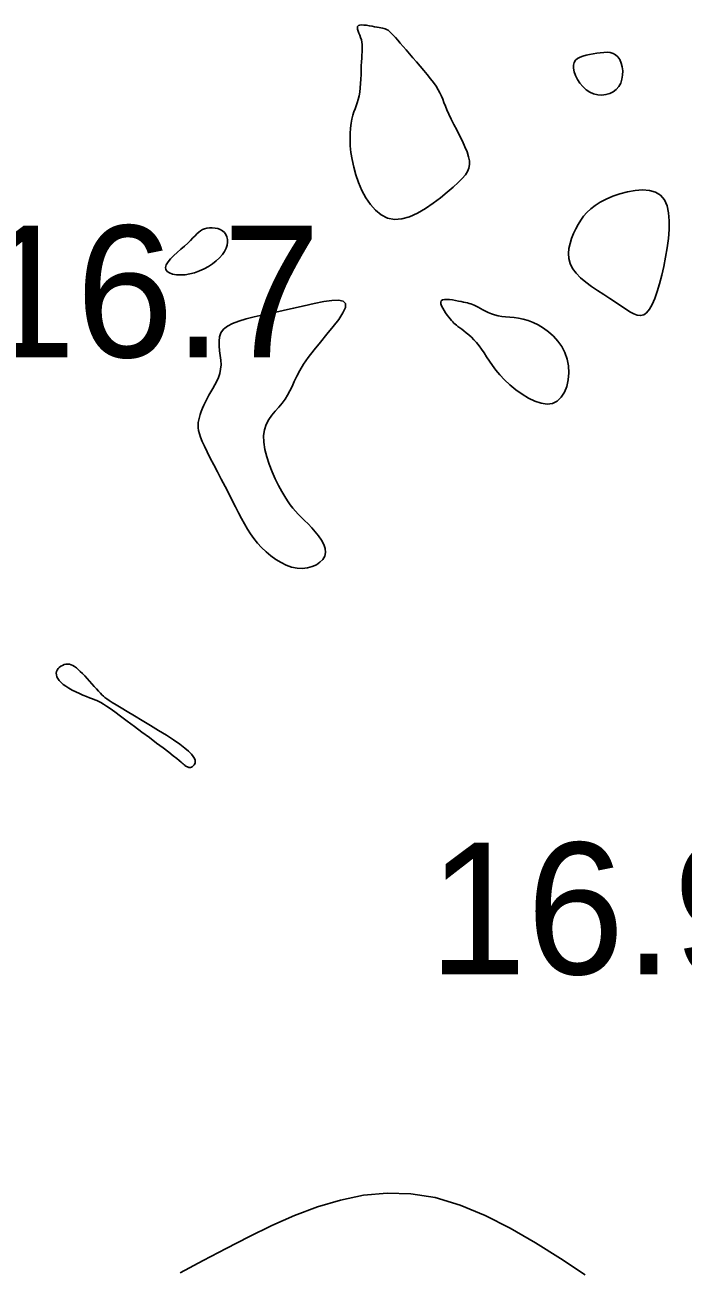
# Model space of a CAD drawing. Extents: x 3040093 to 3056816, y 408076 to 509144.
# Drawn here: x 3046458.62 to 3046483.64, y 434870.08 to 434917.42 of the extents above; entities that cross this region are included whole.
import ezdxf

# ---------------------------------------------------------------- set-up
doc = ezdxf.new("R2010")
doc.units = 0
doc.layers.add('V-CHAN-CONT-EL17', color=7, linetype='Continuous')
doc.layers.add('V-TOPO-SOUN-0610', color=7, linetype='Continuous')

msp = doc.modelspace()

# ---------------------------------------------------------------- linework, layer by layer
at = {"layer": 'V-CHAN-CONT-EL17'}
for points in [[(3046471.309, 434911.429), (3046471.436, 434911.134), (3046471.586, 434910.854), (3046471.758, 434910.598), (3046471.952, 434910.376), (3046472.168, 434910.201), (3046472.407, 434910.081), (3046472.667, 434910.028), (3046472.948, 434910.049), (3046473.244, 434910.133), (3046473.546, 434910.269), (3046473.848, 434910.444), (3046474.142, 434910.643), (3046474.421, 434910.854), (3046474.677, 434911.065), (3046474.903, 434911.261), (3046475.092, 434911.434), (3046475.246, 434911.586), (3046475.365, 434911.723), (3046475.45, 434911.853), (3046475.503, 434911.98), (3046475.527, 434912.112), (3046475.521, 434912.254), (3046475.487, 434912.413), (3046475.428, 434912.593), (3046475.348, 434912.79), (3046475.253, 434913), (3046475.148, 434913.215), (3046475.039, 434913.432), (3046474.931, 434913.643), (3046474.829, 434913.844), (3046474.74, 434914.029), (3046474.666, 434914.194), (3046474.605, 434914.341), (3046474.552, 434914.475), (3046474.503, 434914.6), (3046474.454, 434914.72), (3046474.398, 434914.839), (3046474.333, 434914.961), (3046474.254, 434915.091), (3046474.156, 434915.231), (3046474.043, 434915.38), (3046473.919, 434915.536), (3046473.785, 434915.696), (3046473.647, 434915.858), (3046473.507, 434916.018), (3046473.369, 434916.176), (3046473.237, 434916.327), (3046473.113, 434916.471), (3046472.998, 434916.605), (3046472.892, 434916.73), (3046472.794, 434916.843), (3046472.705, 434916.945), (3046472.624, 434917.034), (3046472.55, 434917.11), (3046472.485, 434917.172), (3046472.427, 434917.219), (3046472.374, 434917.253), (3046472.323, 434917.278), (3046472.272, 434917.294), (3046472.218, 434917.306), (3046472.158, 434917.316), (3046472.09, 434917.325), (3046472.01, 434917.338), (3046471.918, 434917.354), (3046471.818, 434917.374), (3046471.713, 434917.393), (3046471.609, 434917.41), (3046471.511, 434917.421), (3046471.423, 434917.425), (3046471.351, 434917.418), (3046471.298, 434917.399), (3046471.27, 434917.365), (3046471.262, 434917.317), (3046471.271, 434917.257), (3046471.292, 434917.189), (3046471.321, 434917.112), (3046471.353, 434917.031), (3046471.385, 434916.945), (3046471.412, 434916.859), (3046471.43, 434916.772), (3046471.441, 434916.685), (3046471.445, 434916.593), (3046471.444, 434916.497), (3046471.439, 434916.394), (3046471.432, 434916.281), (3046471.424, 434916.158), (3046471.417, 434916.021), (3046471.411, 434915.871), (3046471.406, 434915.709), (3046471.4, 434915.54), (3046471.393, 434915.368), (3046471.384, 434915.196), (3046471.37, 434915.029), (3046471.351, 434914.869), (3046471.326, 434914.722), (3046471.295, 434914.589), (3046471.258, 434914.466), (3046471.217, 434914.35), (3046471.174, 434914.234), (3046471.132, 434914.115), (3046471.091, 434913.987), (3046471.054, 434913.845), (3046471.023, 434913.684), (3046471, 434913.5), (3046470.985, 434913.296), (3046470.983, 434913.071), (3046470.993, 434912.829), (3046471.018, 434912.572), (3046471.061, 434912.301), (3046471.122, 434912.018), (3046471.204, 434911.726)], [(3046481.271, 434915.216), (3046481.318, 434915.363), (3046481.343, 434915.519), (3046481.345, 434915.677), (3046481.327, 434915.832), (3046481.29, 434915.976), (3046481.235, 434916.104), (3046481.164, 434916.209), (3046481.078, 434916.287), (3046480.979, 434916.34), (3046480.869, 434916.37), (3046480.75, 434916.383), (3046480.623, 434916.381), (3046480.492, 434916.368), (3046480.357, 434916.348), (3046480.222, 434916.324), (3046480.087, 434916.299), (3046479.957, 434916.271), (3046479.835, 434916.238), (3046479.725, 434916.196), (3046479.63, 434916.144), (3046479.553, 434916.079), (3046479.499, 434915.997), (3046479.471, 434915.897), (3046479.471, 434915.777), (3046479.497, 434915.642), (3046479.549, 434915.498), (3046479.623, 434915.351), (3046479.716, 434915.209), (3046479.828, 434915.077), (3046479.954, 434914.961), (3046480.093, 434914.868), (3046480.242, 434914.803), (3046480.397, 434914.767), (3046480.554, 434914.757), (3046480.707, 434914.774), (3046480.853, 434914.816), (3046480.987, 434914.882), (3046481.104, 434914.972), (3046481.2, 434915.083)], [(3046481.274, 434906.748), (3046481.453, 434906.625), (3046481.616, 434906.52), (3046481.765, 434906.438), (3046481.901, 434906.388), (3046482.027, 434906.374), (3046482.145, 434906.403), (3046482.257, 434906.483), (3046482.365, 434906.616), (3046482.469, 434906.799), (3046482.568, 434907.025), (3046482.662, 434907.289), (3046482.75, 434907.584), (3046482.832, 434907.904), (3046482.907, 434908.243), (3046482.976, 434908.594), (3046483.035, 434908.951), (3046483.082, 434909.306), (3046483.11, 434909.652), (3046483.114, 434909.98), (3046483.089, 434910.281), (3046483.03, 434910.548), (3046482.931, 434910.773), (3046482.787, 434910.947), (3046482.595, 434911.066), (3046482.363, 434911.132), (3046482.101, 434911.153), (3046481.82, 434911.134), (3046481.531, 434911.083), (3046481.243, 434911.007), (3046480.968, 434910.91), (3046480.714, 434910.801), (3046480.492, 434910.685), (3046480.299, 434910.561), (3046480.132, 434910.431), (3046479.988, 434910.294), (3046479.862, 434910.149), (3046479.751, 434909.996), (3046479.653, 434909.836), (3046479.562, 434909.667), (3046479.478, 434909.49), (3046479.403, 434909.306), (3046479.343, 434909.118), (3046479.303, 434908.926), (3046479.288, 434908.734), (3046479.303, 434908.541), (3046479.353, 434908.351), (3046479.443, 434908.166), (3046479.576, 434907.986), (3046479.745, 434907.811), (3046479.944, 434907.643), (3046480.162, 434907.48), (3046480.393, 434907.323), (3046480.628, 434907.171), (3046480.858, 434907.024), (3046481.076, 434906.883)], [(3046463.979, 434908.12), (3046464.032, 434908.049), (3046464.121, 434907.992), (3046464.239, 434907.95), (3046464.38, 434907.925), (3046464.54, 434907.917), (3046464.713, 434907.927), (3046464.892, 434907.956), (3046465.074, 434908.004), (3046465.255, 434908.068), (3046465.431, 434908.148), (3046465.599, 434908.24), (3046465.756, 434908.342), (3046465.899, 434908.453), (3046466.025, 434908.569), (3046466.13, 434908.689), (3046466.213, 434908.81), (3046466.273, 434908.931), (3046466.311, 434909.049), (3046466.329, 434909.162), (3046466.326, 434909.269), (3046466.304, 434909.368), (3046466.264, 434909.456), (3046466.207, 434909.532), (3046466.133, 434909.594), (3046466.047, 434909.643), (3046465.951, 434909.678), (3046465.849, 434909.7), (3046465.744, 434909.711), (3046465.641, 434909.71), (3046465.542, 434909.697), (3046465.451, 434909.674), (3046465.371, 434909.641), (3046465.298, 434909.598), (3046465.23, 434909.544), (3046465.161, 434909.481), (3046465.089, 434909.408), (3046465.008, 434909.325), (3046464.917, 434909.232), (3046464.81, 434909.129), (3046464.686, 434909.017), (3046464.551, 434908.899), (3046464.413, 434908.776), (3046464.281, 434908.653), (3046464.162, 434908.531), (3046464.064, 434908.414), (3046463.996, 434908.305), (3046463.965, 434908.206)], [(3046469.168, 434896.761), (3046469.361, 434896.781), (3046469.542, 434896.828), (3046469.703, 434896.899), (3046469.84, 434896.992), (3046469.947, 434897.103), (3046470.019, 434897.229), (3046470.049, 434897.368), (3046470.035, 434897.517), (3046469.982, 434897.673), (3046469.897, 434897.832), (3046469.787, 434897.992), (3046469.66, 434898.15), (3046469.524, 434898.304), (3046469.385, 434898.45), (3046469.251, 434898.585), (3046469.129, 434898.707), (3046469.016, 434898.823), (3046468.91, 434898.936), (3046468.808, 434899.054), (3046468.708, 434899.182), (3046468.606, 434899.326), (3046468.5, 434899.492), (3046468.386, 434899.687), (3046468.265, 434899.913), (3046468.14, 434900.165), (3046468.019, 434900.437), (3046467.907, 434900.719), (3046467.813, 434901.005), (3046467.741, 434901.287), (3046467.699, 434901.557), (3046467.693, 434901.807), (3046467.728, 434902.032), (3046467.798, 434902.235), (3046467.896, 434902.418), (3046468.012, 434902.586), (3046468.14, 434902.744), (3046468.272, 434902.894), (3046468.399, 434903.042), (3046468.513, 434903.191), (3046468.61, 434903.346), (3046468.695, 434903.508), (3046468.776, 434903.68), (3046468.86, 434903.865), (3046468.956, 434904.065), (3046469.072, 434904.283), (3046469.215, 434904.521), (3046469.394, 434904.782), (3046469.613, 434905.065), (3046469.856, 434905.363), (3046470.106, 434905.663), (3046470.345, 434905.956), (3046470.554, 434906.229), (3046470.714, 434906.473), (3046470.807, 434906.675), (3046470.815, 434906.826), (3046470.725, 434906.917), (3046470.545, 434906.954), (3046470.292, 434906.946), (3046469.98, 434906.903), (3046469.623, 434906.834), (3046469.238, 434906.748), (3046468.837, 434906.654), (3046468.437, 434906.561), (3046468.051, 434906.476), (3046467.685, 434906.399), (3046467.344, 434906.324), (3046467.032, 434906.247), (3046466.754, 434906.166), (3046466.515, 434906.077), (3046466.319, 434905.974), (3046466.171, 434905.855), (3046466.074, 434905.718), (3046466.021, 434905.563), (3046466.001, 434905.396), (3046466.006, 434905.219), (3046466.025, 434905.037), (3046466.05, 434904.854), (3046466.071, 434904.673), (3046466.078, 434904.498), (3046466.064, 434904.331), (3046466.03, 434904.173), (3046465.98, 434904.023), (3046465.918, 434903.879), (3046465.847, 434903.741), (3046465.771, 434903.606), (3046465.694, 434903.475), (3046465.618, 434903.346), (3046465.547, 434903.218), (3046465.482, 434903.092), (3046465.423, 434902.967), (3046465.371, 434902.846), (3046465.325, 434902.728), (3046465.286, 434902.615), (3046465.255, 434902.506), (3046465.23, 434902.403), (3046465.214, 434902.304), (3046465.207, 434902.208), (3046465.211, 434902.108), (3046465.227, 434902), (3046465.258, 434901.88), (3046465.304, 434901.744), (3046465.367, 434901.586), (3046465.45, 434901.402), (3046465.552, 434901.189), (3046465.671, 434900.951), (3046465.802, 434900.695), (3046465.942, 434900.426), (3046466.086, 434900.15), (3046466.231, 434899.874), (3046466.373, 434899.603), (3046466.507, 434899.342), (3046466.631, 434899.098), (3046466.747, 434898.869), (3046466.858, 434898.653), (3046466.968, 434898.449), (3046467.081, 434898.256), (3046467.199, 434898.071), (3046467.327, 434897.893), (3046467.467, 434897.719), (3046467.622, 434897.55), (3046467.791, 434897.388), (3046467.971, 434897.237), (3046468.161, 434897.1), (3046468.358, 434896.981), (3046468.559, 434896.884), (3046468.763, 434896.813), (3046468.967, 434896.771)], [(3046478.858, 434903.122), (3046479.009, 434903.267), (3046479.13, 434903.457), (3046479.219, 434903.682), (3046479.276, 434903.931), (3046479.299, 434904.194), (3046479.286, 434904.461), (3046479.237, 434904.721), (3046479.15, 434904.966), (3046479.03, 434905.192), (3046478.883, 434905.399), (3046478.715, 434905.585), (3046478.531, 434905.751), (3046478.337, 434905.895), (3046478.138, 434906.015), (3046477.94, 434906.111), (3046477.749, 434906.184), (3046477.564, 434906.235), (3046477.386, 434906.271), (3046477.215, 434906.295), (3046477.052, 434906.312), (3046476.896, 434906.326), (3046476.748, 434906.343), (3046476.609, 434906.366), (3046476.477, 434906.398), (3046476.353, 434906.44), (3046476.237, 434906.487), (3046476.13, 434906.539), (3046476.03, 434906.591), (3046475.937, 434906.643), (3046475.853, 434906.691), (3046475.776, 434906.734), (3046475.706, 434906.769), (3046475.64, 434906.797), (3046475.577, 434906.819), (3046475.514, 434906.838), (3046475.448, 434906.855), (3046475.376, 434906.87), (3046475.296, 434906.886), (3046475.204, 434906.904), (3046475.101, 434906.925), (3046474.99, 434906.946), (3046474.876, 434906.966), (3046474.764, 434906.98), (3046474.661, 434906.987), (3046474.57, 434906.983), (3046474.499, 434906.966), (3046474.451, 434906.933), (3046474.431, 434906.882), (3046474.436, 434906.816), (3046474.462, 434906.739), (3046474.503, 434906.654), (3046474.555, 434906.566), (3046474.614, 434906.477), (3046474.675, 434906.392), (3046474.735, 434906.314), (3046474.788, 434906.247), (3046474.837, 434906.189), (3046474.883, 434906.137), (3046474.928, 434906.09), (3046474.976, 434906.046), (3046475.027, 434906.002), (3046475.085, 434905.956), (3046475.15, 434905.906), (3046475.225, 434905.85), (3046475.309, 434905.787), (3046475.4, 434905.717), (3046475.495, 434905.638), (3046475.593, 434905.55), (3046475.693, 434905.453), (3046475.792, 434905.345), (3046475.889, 434905.226), (3046475.983, 434905.095), (3046476.076, 434904.954), (3046476.174, 434904.802), (3046476.279, 434904.642), (3046476.396, 434904.474), (3046476.529, 434904.298), (3046476.682, 434904.117), (3046476.858, 434903.93), (3046477.061, 434903.74), (3046477.284, 434903.555), (3046477.521, 434903.384), (3046477.766, 434903.234), (3046478.011, 434903.116), (3046478.249, 434903.037), (3046478.474, 434903.006), (3046478.679, 434903.033)], [(3046462.262, 434891.142), (3046462.515, 434890.956), (3046462.789, 434890.752), (3046463.074, 434890.539), (3046463.358, 434890.326), (3046463.629, 434890.12), (3046463.877, 434889.931), (3046464.091, 434889.767), (3046464.261, 434889.635), (3046464.392, 434889.532), (3046464.489, 434889.454), (3046464.558, 434889.397), (3046464.605, 434889.356), (3046464.637, 434889.327), (3046464.659, 434889.307), (3046464.678, 434889.289), (3046464.698, 434889.272), (3046464.72, 434889.255), (3046464.744, 434889.238), (3046464.771, 434889.223), (3046464.798, 434889.21), (3046464.828, 434889.2), (3046464.858, 434889.194), (3046464.889, 434889.192), (3046464.921, 434889.195), (3046464.952, 434889.203), (3046464.983, 434889.217), (3046465.011, 434889.236), (3046465.037, 434889.26), (3046465.06, 434889.29), (3046465.078, 434889.326), (3046465.091, 434889.367), (3046465.097, 434889.414), (3046465.091, 434889.469), (3046465.069, 434889.534), (3046465.024, 434889.611), (3046464.951, 434889.701), (3046464.845, 434889.806), (3046464.701, 434889.93), (3046464.512, 434890.073), (3046464.276, 434890.236), (3046464.004, 434890.414), (3046463.706, 434890.602), (3046463.396, 434890.792), (3046463.086, 434890.979), (3046462.788, 434891.157), (3046462.514, 434891.318), (3046462.277, 434891.458), (3046462.086, 434891.572), (3046461.937, 434891.662), (3046461.822, 434891.735), (3046461.733, 434891.796), (3046461.664, 434891.849), (3046461.605, 434891.9), (3046461.55, 434891.954), (3046461.491, 434892.017), (3046461.423, 434892.092), (3046461.345, 434892.178), (3046461.26, 434892.272), (3046461.17, 434892.371), (3046461.078, 434892.472), (3046460.985, 434892.572), (3046460.895, 434892.669), (3046460.808, 434892.759), (3046460.727, 434892.84), (3046460.652, 434892.912), (3046460.581, 434892.973), (3046460.512, 434893.025), (3046460.446, 434893.065), (3046460.381, 434893.095), (3046460.316, 434893.114), (3046460.25, 434893.121), (3046460.182, 434893.116), (3046460.113, 434893.1), (3046460.047, 434893.074), (3046459.985, 434893.04), (3046459.929, 434892.998), (3046459.882, 434892.949), (3046459.846, 434892.895), (3046459.822, 434892.836), (3046459.813, 434892.773), (3046459.818, 434892.707), (3046459.839, 434892.639), (3046459.876, 434892.569), (3046459.928, 434892.497), (3046459.996, 434892.424), (3046460.08, 434892.351), (3046460.179, 434892.278), (3046460.295, 434892.206), (3046460.422, 434892.135), (3046460.557, 434892.067), (3046460.695, 434892.002), (3046460.831, 434891.942), (3046460.962, 434891.887), (3046461.083, 434891.838), (3046461.19, 434891.796), (3046461.279, 434891.762), (3046461.358, 434891.731), (3046461.434, 434891.697), (3046461.515, 434891.656), (3046461.608, 434891.601), (3046461.722, 434891.527), (3046461.864, 434891.429), (3046462.043, 434891.302)]]:
    msp.add_lwpolyline(points, close=True, dxfattribs=at)
msp.add_lwpolyline([(3046479.92, 434869.905), (3046478.982, 434870.519), (3046478.032, 434871.115), (3046477.074, 434871.668), (3046476.115, 434872.155), (3046475.163, 434872.552), (3046474.222, 434872.834), (3046473.299, 434872.984), (3046472.392, 434873.009), (3046471.498, 434872.923), (3046470.615, 434872.742), (3046469.74, 434872.48), (3046468.871, 434872.151), (3046468.005, 434871.769), (3046467.14, 434871.35), (3046466.273, 434870.905), (3046465.401, 434870.444), (3046464.52, 434869.973)], dxfattribs=at)

# ---------------------------------------------------------------- texts
at = {"layer": 'V-TOPO-SOUN-0610'}
for s, p in [('16.7 ', (3046456.843, 434904.79)), ('16.9 ', (3046473.973, 434881.33))]:
    msp.add_text(s, height=5, dxfattribs=at).set_placement(p)

doc.saveas('drawing.dxf')
